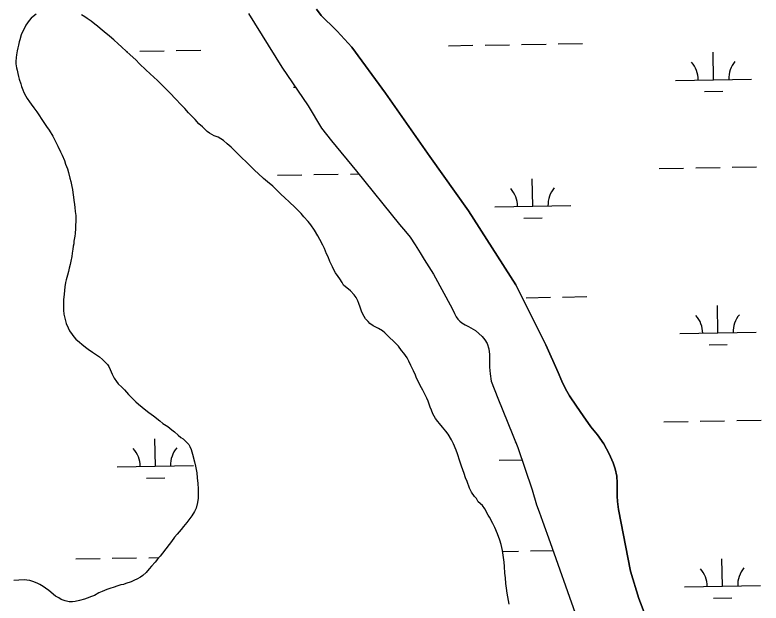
# Model space of a CAD drawing. Extents: x 3903937 to 3942190, y 260677 to 286651.
# Drawn here: x 3922346 to 3923326, y 267468 to 268241 of the extents above; entities that cross this region are included whole.
import ezdxf

# ---------------------------------------------------------------- set-up
doc = ezdxf.new("R2010")
doc.units = 0
doc.layers.add('V-TOPO-SHOR', color=7, linetype='Continuous')
doc.layers.add('V-WETL-SWMP', color=7, linetype='Continuous')

msp = doc.modelspace()

# ---------------------------------------------------------------- linework, layer by layer
at = {"layer": 'V-TOPO-SHOR'}
for points in [[(3922652.67, 268242.57), (3922696.56, 268172.16), (3922731.34, 268121.41), (3922748.59, 268092.13), (3922762, 268075.36), (3922794.89, 268035.69), (3922851.08, 267965.84), (3922859.12, 267956.64), (3922865.1, 267948.86), (3922871.81, 267939.04), (3922878.52, 267928.5), (3922883.89, 267919.8), (3922895.87, 267900.56), (3922920.47, 267855.31), (3922923.68, 267848.86), (3922925.85, 267844.25), (3922927.81, 267841.29), (3922930.39, 267838.73), (3922933.37, 267836.49), (3922937.38, 267834.04), (3922942.01, 267831.6), (3922951.06, 267826.4), (3922955.69, 267822.52), (3922959.91, 267818.74), (3922963.62, 267814.35), (3922966.42, 267809.12), (3922968.6, 267802.26), (3922969.45, 267794.98), (3922969.48, 267786.67), (3922969.72, 267778.36), (3922970.47, 267769.64), (3922971.64, 267759.69), (3922980.66, 267737.67), (3923006.57, 267672.83), (3923025.67, 267617.3), (3923031.49, 267597.62), (3923034.92, 267588.1), (3923039.07, 267576.01), (3923049.44, 267547.94), (3923082.03, 267454.91)], [(3922742.33, 268248.66), (3922748.31, 268240.06), (3922754.8, 268233.73), (3922761.09, 268227.81), (3922769.23, 268219.53), (3922788.6, 268198.67), (3922832.75, 268138.32), (3922891.26, 268054.93), (3922942.13, 267983.62), (3923004.09, 267886.3), (3923043.59, 267807.66), (3923059.64, 267771.1), (3923064.41, 267759.83), (3923069.27, 267749.69), (3923074.75, 267740.48), (3923083.83, 267727.18), (3923092.5, 267714.49), (3923102.51, 267699.97), (3923111.58, 267689.23), (3923119.84, 267677.67), (3923126.66, 267664.36), (3923132.15, 267652.79), (3923134.85, 267644.79), (3923136.83, 267635.16), (3923137.38, 267626.23), (3923137.42, 267617.61), (3923137.25, 267608.68), (3923137.69, 267601.92), (3923138.86, 267591.46), (3923154.78, 267510.16), (3923165.9, 267474.6), (3923173.58, 267453.6)]]:
    msp.add_lwpolyline(points, dxfattribs=at)
at = {"layer": 'V-WETL-SWMP'}
for p, q in [((3922373.6, 268241.93), (3922369.81, 268238.81)), ((3922437.71, 268238.37), (3922433.32, 268240.9)), ((3922652.67, 268242.57), (3922696.56, 268172.16)), ((3922748.31, 268240.06), (3922742.33, 268248.66)), ((3922754.8, 268233.73), (3922748.31, 268240.06)), ((3922364.46, 268233.56), (3922360.11, 268227.47)), ((3922367.41, 268236.82), (3922364.46, 268233.56)), ((3922369.81, 268238.81), (3922367.41, 268236.82)), ((3922440.82, 268236.27), (3922437.71, 268238.37)), ((3922445.92, 268232.76), (3922440.82, 268236.27)), ((3922450.88, 268228.68), (3922445.92, 268232.76)), ((3922761.09, 268227.8), (3922754.8, 268233.73)), ((3922358.71, 268224.5), (3922356.19, 268219.69)), ((3922360.11, 268227.47), (3922358.71, 268224.5)), ((3922454.42, 268226.02), (3922450.88, 268228.68)), ((3922457.82, 268223.21), (3922454.42, 268226.02)), ((3922463.2, 268218.85), (3922457.82, 268223.21)), ((3922769.23, 268219.53), (3922761.09, 268227.8)), ((3922353.95, 268214.6), (3922352.14, 268208.38)), ((3922356.19, 268219.69), (3922353.95, 268214.6)), ((3922470.28, 268212.95), (3922463.2, 268218.85)), ((3922475.95, 268208.18), (3922470.28, 268212.95)), ((3922788.6, 268198.67), (3922769.23, 268219.53)), ((3922350.48, 268201.04), (3922349.78, 268197.79)), ((3922351.45, 268205.42), (3922350.48, 268201.04)), ((3922352.14, 268208.38), (3922351.45, 268205.42)), ((3922481.76, 268202.83), (3922475.95, 268208.18)), ((3922485.87, 268198.9), (3922481.76, 268202.83)), ((3922915.82, 268200.41), (3922947.82, 268200.97)), ((3922963.82, 268201.25), (3922995.81, 268201.82)), ((3923011.81, 268202.1), (3923043.8, 268202.66)), ((3923059.8, 268202.94), (3923091.8, 268203.51)), ((3922348.95, 268193.83), (3922347.99, 268188.6)), ((3922349.78, 268197.79), (3922348.95, 268193.83)), ((3922492.53, 268192.71), (3922485.87, 268198.9)), ((3922492.27, 268192.95), (3922493.98, 268192.98)), ((3922497.2, 268188.5), (3922492.53, 268192.71)), ((3922509.98, 268193.27), (3922541.97, 268193.83)), ((3922557.97, 268194.11), (3922589.97, 268194.67)), ((3922832.75, 268138.32), (3922788.6, 268198.67)), ((3923263.98, 268155.79), (3923263.35, 268191.78)), ((3922347.58, 268184.93), (3922347.17, 268179.85)), ((3922347.99, 268188.6), (3922347.58, 268184.93)), ((3922504.57, 268181.75), (3922497.2, 268188.5)), ((3922509.53, 268176.83), (3922504.57, 268181.75)), ((3922347.17, 268179.85), (3922347.19, 268176.46)), ((3922347.19, 268176.46), (3922348.06, 268171.38)), ((3922348.06, 268171.38), (3922348.63, 268168.28)), ((3922517.89, 268168.96), (3922509.53, 268176.83)), ((3922696.56, 268172.16), (3922731.34, 268121.41)), ((3922348.63, 268168.28), (3922349.64, 268164.05)), ((3922349.64, 268164.05), (3922350.64, 268160.1)), ((3922523.56, 268163.33), (3922517.89, 268168.96)), ((3922533.05, 268154.62), (3922523.56, 268163.33)), ((3922350.64, 268160.1), (3922351.64, 268156.57)), ((3922351.64, 268156.57), (3922353.5, 268150.51)), ((3922542.27, 268145.48), (3922533.05, 268154.62)), ((3923213.99, 268154.91), (3923313.97, 268156.67)), ((3922353.5, 268150.51), (3922354.51, 268146.98)), ((3922354.51, 268146.98), (3922356.22, 268142.33)), ((3922356.22, 268142.33), (3922357.64, 268138.95)), ((3922548.79, 268139.01), (3922542.27, 268145.48)), ((3922712.16, 268146.07), (3922714.41, 268146.11)), ((3922357.64, 268138.95), (3922360.06, 268134.16)), ((3922360.06, 268134.16), (3922361.91, 268131.2)), ((3922557.72, 268129.87), (3922548.79, 268139.01)), ((3922891.26, 268054.93), (3922832.75, 268138.32)), ((3923252.25, 268140.15), (3923276.25, 268140.57)), ((3922361.91, 268131.2), (3922364.89, 268126.7)), ((3922364.89, 268126.7), (3922367.16, 268123.6)), ((3922367.16, 268123.6), (3922370.85, 268118.82)), ((3922563.25, 268123.83), (3922557.72, 268129.87)), ((3922569.06, 268118.06), (3922563.25, 268123.83)), ((3922370.85, 268118.82), (3922374.69, 268113.47)), ((3922374.69, 268113.47), (3922377.1, 268109.52)), ((3922574.16, 268112.15), (3922569.06, 268118.06)), ((3922582.53, 268103.43), (3922574.16, 268112.15)), ((3922731.34, 268121.41), (3922748.59, 268092.14)), ((3922377.1, 268109.52), (3922381.22, 268103.33)), ((3922381.22, 268103.33), (3922387.47, 268094.46)), ((3922587.77, 268097.95), (3922582.53, 268103.43)), ((3922387.47, 268094.46), (3922390.88, 268089.39)), ((3922592.59, 268093.73), (3922587.77, 268097.95)), ((3922598.4, 268087.97), (3922592.59, 268093.73)), ((3922390.88, 268089.39), (3922395.57, 268081.51)), ((3922601.37, 268085.58), (3922598.4, 268087.97)), ((3922607.74, 268082.22), (3922601.37, 268085.58)), ((3922748.59, 268092.14), (3922762, 268075.36)), ((3922395.57, 268081.51), (3922399.83, 268073.62)), ((3922399.83, 268073.62), (3922402.4, 268068.4)), ((3922612.97, 268080.55), (3922607.74, 268082.22)), ((3922620.19, 268075.77), (3922612.97, 268080.55)), ((3922625, 268071.7), (3922620.19, 268075.77)), ((3922762, 268075.36), (3922794.88, 268035.69)), ((3922402.4, 268068.4), (3922405.81, 268061.22)), ((3922629.96, 268067.06), (3922625, 268071.7)), ((3922635.21, 268062.14), (3922629.96, 268067.06)), ((3922405.81, 268061.22), (3922407.81, 268056.71)), ((3922407.81, 268056.71), (3922410.8, 268049.52)), ((3922643.15, 268054.27), (3922635.21, 268062.14)), ((3922650.52, 268047.1), (3922643.15, 268054.27)), ((3922942.13, 267983.62), (3922891.26, 268054.93)), ((3922410.8, 268049.52), (3922412.37, 268044.73)), ((3922412.37, 268044.73), (3922414.8, 268038.67)), ((3922655.05, 268042.88), (3922650.52, 268047.1)), ((3922414.8, 268038.67), (3922416.23, 268034.02)), ((3922416.23, 268034.02), (3922418.09, 268026.68)), ((3922661.29, 268036.7), (3922655.05, 268042.88)), ((3922665.68, 268032.48), (3922661.29, 268036.7)), ((3922794.88, 268035.69), (3922851.08, 267965.84)), ((3923192.61, 268039.08), (3923224.61, 268039.64)), ((3923240.61, 268039.93), (3923272.6, 268040.49)), ((3923288.6, 268040.77), (3923320.59, 268041.33)), ((3922418.09, 268026.68), (3922419.24, 268022.03)), ((3922672.62, 268026.15), (3922665.68, 268032.48)), ((3922677.58, 268021.8), (3922672.62, 268026.15)), ((3922690.78, 268030.25), (3922722.78, 268030.81)), ((3922738.78, 268031.09), (3922770.77, 268031.66)), ((3922786.77, 268031.94), (3922797.75, 268032.13)), ((3923026.39, 267989.72), (3923025.76, 268025.71)), ((3922419.24, 268022.03), (3922420.68, 268015.68)), ((3922420.68, 268015.68), (3922421.4, 268011.73)), ((3922684.66, 268015.9), (3922677.58, 268021.8)), ((3922689.06, 268011.68), (3922684.66, 268015.9)), ((3922421.4, 268011.73), (3922421.84, 268007.64)), ((3922421.84, 268007.64), (3922422.71, 268001.71)), ((3922695.86, 268005.21), (3922689.06, 268011.68)), ((3922699.97, 268000.99), (3922695.86, 268005.21)), ((3922422.71, 268001.71), (3922423.29, 267997.62)), ((3922423.29, 267997.62), (3922424.02, 267991.7)), ((3922706.77, 267994.81), (3922699.97, 268000.99)), ((3922713.57, 267988.48), (3922706.77, 267994.81)), ((3922424.02, 267991.7), (3922424.6, 267988.17)), ((3922424.6, 267988.17), (3922425.04, 267982.67)), ((3922717.82, 267984.41), (3922713.57, 267988.48)), ((3922721.93, 267980.05), (3922717.82, 267984.41)), ((3922976.4, 267988.84), (3923076.39, 267990.6)), ((3922425.04, 267982.67), (3922425.77, 267977.45)), ((3922425.77, 267977.45), (3922426.07, 267973.78)), ((3922725.76, 267975.83), (3922721.93, 267980.05)), ((3922731.15, 267969.5), (3922725.76, 267975.83)), ((3923004.08, 267886.3), (3922942.13, 267983.62)), ((3922425.68, 267965.45), (3922425.42, 267960.36)), ((3922425.81, 267968.69), (3922425.68, 267965.45)), ((3922426.07, 267973.78), (3922425.81, 267968.69)), ((3922734.56, 267965.13), (3922731.15, 267969.5)), ((3922739.39, 267958.24), (3922734.56, 267965.13)), ((3922851.08, 267965.84), (3922859.12, 267956.64)), ((3923014.67, 267974.08), (3923038.66, 267974.5)), ((3922425.42, 267960.36), (3922424.88, 267953.73)), ((3922743.93, 267950.77), (3922739.39, 267958.24)), ((3922859.12, 267956.64), (3922865.1, 267948.86)), ((3922424.47, 267950.48), (3922423.37, 267943.55)), ((3922424.88, 267953.73), (3922424.47, 267950.48)), ((3922746.77, 267946.13), (3922743.93, 267950.77)), ((3922750.33, 267938.66), (3922746.77, 267946.13)), ((3922865.1, 267948.86), (3922871.81, 267939.04)), ((3922422.41, 267937.2), (3922421.86, 267933.1)), ((3922423.1, 267940.31), (3922422.41, 267937.2)), ((3922423.37, 267943.55), (3922423.1, 267940.31)), ((3922752.61, 267934.15), (3922750.33, 267938.66)), ((3922871.81, 267939.04), (3922878.52, 267928.5)), ((3922421.17, 267928.16), (3922420.48, 267923.78)), ((3922421.86, 267933.1), (3922421.17, 267928.16)), ((3922755.46, 267927.24), (3922752.61, 267934.15)), ((3922757.31, 267923.3), (3922755.46, 267927.24)), ((3922878.52, 267928.5), (3922883.89, 267919.8)), ((3922419.24, 267917.28), (3922418.55, 267913.04)), ((3922420.48, 267923.78), (3922419.24, 267917.28)), ((3922759.88, 267917.1), (3922757.31, 267923.3)), ((3922761.45, 267913.43), (3922759.88, 267917.1)), ((3922883.89, 267919.8), (3922895.87, 267900.56)), ((3922417.3, 267908.1), (3922416.33, 267903.86)), ((3922418.55, 267913.04), (3922417.3, 267908.1)), ((3922763.15, 267910.05), (3922761.45, 267913.43)), ((3922765.43, 267905.4), (3922763.15, 267910.05)), ((3922414.94, 267899.05), (3922413.27, 267892.97)), ((3922416.33, 267903.86), (3922414.94, 267899.05)), ((3922767.14, 267902.16), (3922765.43, 267905.4)), ((3922770.55, 267897.38), (3922767.14, 267902.16)), ((3922772.96, 267894.14), (3922770.55, 267897.38)), ((3922895.87, 267900.56), (3922920.47, 267855.31)), ((3922412.43, 267889.3), (3922411.61, 267883.93)), ((3922413.27, 267892.97), (3922412.43, 267889.3)), ((3922776.08, 267889.64), (3922772.96, 267894.14)), ((3922777.79, 267885.83), (3922776.08, 267889.64)), ((3922411.61, 267883.93), (3922410.38, 267874.33)), ((3922786.86, 267878.39), (3922777.79, 267885.83)), ((3922791.82, 267873.04), (3922786.86, 267878.39)), ((3923043.59, 267807.66), (3923004.08, 267886.3)), ((3922410.38, 267874.33), (3922409.7, 267866.56)), ((3922794.37, 267869.95), (3922791.82, 267873.04)), ((3922796.65, 267865.16), (3922794.37, 267869.95)), ((3923017.66, 267869.48), (3923049.66, 267870.04)), ((3923065.66, 267870.32), (3923097.65, 267870.88)), ((3922409.7, 267866.56), (3922409.58, 267861.2)), ((3922409.58, 267861.2), (3922409.9, 267853.01)), ((3922797.65, 267861.77), (3922796.65, 267865.16)), ((3922799.37, 267856.84), (3922797.65, 267861.77)), ((3923269.83, 267823.16), (3923269.2, 267859.16)), ((3922409.9, 267853.01), (3922410.34, 267848.07)), ((3922410.34, 267848.07), (3922411.78, 267840.74)), ((3922801.36, 267851.9), (3922799.37, 267856.84)), ((3922802.65, 267848.8), (3922801.36, 267851.9)), ((3922804.92, 267844.58), (3922802.65, 267848.8)), ((3922920.47, 267855.31), (3922923.68, 267848.86)), ((3922923.68, 267848.86), (3922925.85, 267844.26)), ((3922411.78, 267840.74), (3922413.07, 267835.8)), ((3922806.77, 267841.76), (3922804.92, 267844.58)), ((3922809.89, 267838.1), (3922806.77, 267841.76)), ((3922812.44, 267835.71), (3922809.89, 267838.1)), ((3922925.85, 267844.26), (3922927.81, 267841.29)), ((3922927.81, 267841.29), (3922930.39, 267838.73)), ((3922930.39, 267838.73), (3922933.37, 267836.49)), ((3922413.07, 267835.8), (3922415.78, 267829.74)), ((3922415.78, 267829.74), (3922417.77, 267826.08)), ((3922816.83, 267832.63), (3922812.44, 267835.71)), ((3922820.08, 267830.8), (3922816.83, 267832.63)), ((3922823.48, 267828.98), (3922820.08, 267830.8)), ((3922828.71, 267826.04), (3922823.48, 267828.98)), ((3922933.37, 267836.49), (3922937.38, 267834.04)), ((3922937.38, 267834.04), (3922942.01, 267831.6)), ((3922942.01, 267831.6), (3922951.06, 267826.4)), ((3922417.77, 267826.08), (3922420.9, 267821.01)), ((3922420.9, 267821.01), (3922423.31, 267818.06)), ((3922423.31, 267818.06), (3922426, 267815.1)), ((3922831.83, 267823.37), (3922828.71, 267826.04)), ((3922836.08, 267819.43), (3922831.83, 267823.37)), ((3922838.77, 267816.9), (3922836.08, 267819.43)), ((3922951.06, 267826.4), (3922955.69, 267822.52)), ((3922955.69, 267822.52), (3922959.91, 267818.74)), ((3922959.91, 267818.74), (3922963.62, 267814.35)), ((3923219.84, 267822.28), (3923319.83, 267824.04)), ((3922426, 267815.1), (3922430.68, 267811.03)), ((3922430.68, 267811.03), (3922433.93, 267808.36)), ((3922433.93, 267808.36), (3922438.75, 267804.57)), ((3922842.88, 267812.83), (3922838.77, 267816.9)), ((3922845.58, 267810.01), (3922842.88, 267812.83)), ((3922849.83, 267805.65), (3922845.58, 267810.01)), ((3922963.62, 267814.35), (3922966.42, 267809.12)), ((3922966.42, 267809.12), (3922968.6, 267802.26)), ((3923258.11, 267807.52), (3923282.1, 267807.95)), ((3922438.75, 267804.57), (3922442.15, 267801.9)), ((3922442.15, 267801.9), (3922447.95, 267797.97)), ((3922854.08, 267800.31), (3922849.83, 267805.65)), ((3922857.06, 267796.51), (3922854.08, 267800.31)), ((3922968.6, 267802.26), (3922969.45, 267794.98)), ((3923059.65, 267771.1), (3923043.59, 267807.66)), ((3922447.95, 267797.97), (3922451.63, 267795.44)), ((3922451.63, 267795.44), (3922456.87, 267791.79)), ((3922456.87, 267791.79), (3922461.12, 267788.28)), ((3922461.12, 267788.28), (3922463.67, 267785.61)), ((3922861.18, 267790.45), (3922857.06, 267796.51)), ((3922863.46, 267786.23), (3922861.18, 267790.45)), ((3922969.45, 267794.98), (3922969.48, 267786.67)), ((3922463.67, 267785.61), (3922467.36, 267781.95)), ((3922467.36, 267781.95), (3922469.2, 267779.28)), ((3922469.2, 267779.28), (3922471.2, 267775.05)), ((3922866.31, 267780.31), (3922863.46, 267786.23)), ((3922868.01, 267777.07), (3922866.31, 267780.31)), ((3922969.48, 267786.67), (3922969.72, 267778.36)), ((3922471.2, 267775.05), (3922473.62, 267768.85)), ((3922473.62, 267768.85), (3922476.32, 267763.64)), ((3922869.58, 267773.27), (3922868.01, 267777.07)), ((3922872.29, 267767.63), (3922869.58, 267773.27)), ((3922969.72, 267778.36), (3922970.47, 267769.64)), ((3922970.47, 267769.64), (3922971.64, 267759.69)), ((3923064.41, 267759.83), (3923059.65, 267771.1)), ((3922476.32, 267763.64), (3922479.31, 267759.41)), ((3922479.31, 267759.41), (3922481.72, 267756.46)), ((3922873.71, 267763.96), (3922872.29, 267767.63)), ((3922876.56, 267758.19), (3922873.71, 267763.96)), ((3922971.64, 267759.69), (3922980.66, 267737.67)), ((3923069.27, 267749.69), (3923064.41, 267759.83)), ((3922481.72, 267756.46), (3922486.25, 267751.82)), ((3922486.25, 267751.82), (3922489.66, 267748.3)), ((3922878.55, 267754.38), (3922876.56, 267758.19)), ((3922881.82, 267748.05), (3922878.55, 267754.38)), ((3923074.75, 267740.48), (3923069.27, 267749.69)), ((3922489.66, 267748.3), (3922495.18, 267742.54)), ((3922495.18, 267742.54), (3922499.01, 267738.46)), ((3922884.1, 267743.82), (3922881.82, 267748.05)), ((3922887.09, 267737.62), (3922884.1, 267743.82)), ((3923083.83, 267727.18), (3923074.75, 267740.48)), ((3922499.01, 267738.46), (3922504.68, 267732.69)), ((3922504.68, 267732.69), (3922508.22, 267729.6)), ((3922508.22, 267729.6), (3922513.04, 267725.53)), ((3922888.94, 267733.39), (3922887.09, 267737.62)), ((3922891.79, 267725.64), (3922888.94, 267733.39)), ((3922980.66, 267737.67), (3923006.57, 267672.83)), ((3922513.04, 267725.53), (3922517.85, 267721.59)), ((3922517.85, 267721.59), (3922521.82, 267718.65)), ((3922893.36, 267721.69), (3922891.79, 267725.64)), ((3922895.08, 267717.04), (3922893.36, 267721.69)), ((3923092.5, 267714.49), (3923083.83, 267727.18)), ((3922521.82, 267718.65), (3922528.05, 267714.15)), ((3922528.05, 267714.15), (3922536.26, 267707.55)), ((3922898.49, 267710.84), (3922895.08, 267717.04)), ((3922901.47, 267706.9), (3922898.49, 267710.84)), ((3923102.51, 267699.96), (3923092.5, 267714.49)), ((3922536.26, 267707.55), (3922540.37, 267704.32)), ((3922540.37, 267704.32), (3922546.88, 267700.11)), ((3922546.88, 267700.11), (3922552.26, 267695.9)), ((3922903.74, 267704.23), (3922901.47, 267706.9)), ((3922907.71, 267699.59), (3922903.74, 267704.23)), ((3923198.47, 267706.46), (3923230.46, 267707.02)), ((3923246.46, 267707.3), (3923278.46, 267707.87)), ((3923294.45, 267708.15), (3923326.45, 267708.71)), ((3922552.26, 267695.9), (3922555.52, 267693.23)), ((3922555.52, 267693.23), (3922560.48, 267688.87)), ((3922912.25, 267694.1), (3922907.71, 267699.59)), ((3922915.37, 267690.16), (3922912.25, 267694.1)), ((3923111.58, 267689.23), (3923102.51, 267699.96)), ((3922530.42, 267648.26), (3922529.78, 267684.26)), ((3922560.48, 267688.87), (3922563.88, 267685.92)), ((3922563.88, 267685.92), (3922567.13, 267684.1)), ((3922567.13, 267684.1), (3922571.81, 267679.18)), ((3922919.64, 267682.98), (3922915.37, 267690.16)), ((3922922.2, 267677.62), (3922919.64, 267682.98)), ((3923119.84, 267677.67), (3923111.58, 267689.23)), ((3922571.81, 267679.18), (3922574.22, 267676.65)), ((3922574.22, 267676.65), (3922575.93, 267673.97)), ((3922575.93, 267673.97), (3922577.64, 267670.03)), ((3922925.62, 267669.03), (3922922.2, 267677.62)), ((3923006.57, 267672.83), (3923025.67, 267617.3)), ((3923126.66, 267664.36), (3923119.84, 267677.67)), ((3922577.64, 267670.03), (3922579.35, 267663.96)), ((3922579.35, 267663.96), (3922581.94, 267654.09)), ((3922927.48, 267664.23), (3922925.62, 267669.03)), ((3922930.62, 267654.79), (3922927.48, 267664.23)), ((3923132.15, 267652.78), (3923126.66, 267664.36)), ((3922581.94, 267654.09), (3922583.23, 267648.31)), ((3922932.76, 267648.3), (3922930.62, 267654.79)), ((3922982.26, 267656.22), (3923012.1, 267656.74)), ((3923134.85, 267644.79), (3923132.15, 267652.78)), ((3922480.43, 267647.38), (3922580.41, 267649.14)), ((3922583.23, 267648.31), (3922584.96, 267639.28)), ((3922936.19, 267638.72), (3922932.76, 267648.3)), ((3923136.83, 267635.15), (3923134.85, 267644.79)), ((3922518.69, 267632.62), (3922542.69, 267633.04)), ((3922584.96, 267639.28), (3922585.55, 267632.93)), ((3922585.55, 267632.93), (3922586.29, 267625.31)), ((3922938.05, 267632.8), (3922936.19, 267638.72)), ((3922940.04, 267627.86), (3922938.05, 267632.8)), ((3923137.38, 267626.23), (3923136.83, 267635.15)), ((3922586.29, 267625.31), (3922586.88, 267618.4)), ((3922943.18, 267619.41), (3922940.04, 267627.86)), ((3923137.42, 267617.61), (3923137.38, 267626.23)), ((3922586.76, 267612.32), (3922586.5, 267606.11)), ((3922586.88, 267618.4), (3922586.76, 267612.32)), ((3922945.75, 267614.05), (3922943.18, 267619.41)), ((3922950, 267608.42), (3922945.75, 267614.05)), ((3923025.67, 267617.3), (3923031.49, 267597.62)), ((3923137.25, 267608.69), (3923137.42, 267617.61)), ((3922586.5, 267606.11), (3922585.96, 267600.32)), ((3922952.41, 267605.75), (3922950, 267608.42)), ((3922954.55, 267601.38), (3922952.41, 267605.75)), ((3923137.69, 267601.92), (3923137.25, 267608.69)), ((3922584.16, 267592.83), (3922582.06, 267588.73)), ((3922585.96, 267600.32), (3922584.16, 267592.83)), ((3922960.21, 267596.74), (3922954.55, 267601.38)), ((3922963.34, 267592.38), (3922960.21, 267596.74)), ((3922967.89, 267583.93), (3922963.34, 267592.38)), ((3923031.49, 267597.62), (3923034.92, 267588.1)), ((3923138.86, 267591.46), (3923137.69, 267601.92)), ((3922578.41, 267582.79), (3922574.62, 267577.83)), ((3922582.06, 267588.73), (3922578.41, 267582.79)), ((3922969.59, 267581.25), (3922967.89, 267583.93)), ((3923034.92, 267588.1), (3923039.07, 267576.01)), ((3923154.78, 267510.16), (3923138.86, 267591.46)), ((3922571.81, 267574.43), (3922567.46, 267568.91)), ((3922574.62, 267577.83), (3922571.81, 267574.43)), ((3922974, 267573.08), (3922969.59, 267581.25)), ((3922976.71, 267567.59), (3922974, 267573.08)), ((3923039.07, 267576.01), (3923049.44, 267547.94)), ((3922564.22, 267565.22), (3922559.02, 267558.85)), ((3922567.46, 267568.91), (3922564.22, 267565.22)), ((3922980.27, 267559.28), (3922976.71, 267567.59)), ((3922555.79, 267555.17), (3922551.44, 267549.36)), ((3922559.02, 267558.85), (3922555.79, 267555.17)), ((3922983.27, 267550.96), (3922980.27, 267559.28)), ((3922548.49, 267545.4), (3922544.14, 267539.59)), ((3922551.44, 267549.36), (3922548.49, 267545.4)), ((3922984.98, 267545.32), (3922983.27, 267550.96)), ((3922986.43, 267537.28), (3922984.98, 267545.32)), ((3923049.44, 267547.94), (3923082.03, 267454.91)), ((3922539.93, 267533.79), (3922536.55, 267529.96)), ((3922544.14, 267539.59), (3922539.93, 267533.79)), ((3922987.44, 267531.35), (3922986.43, 267537.28)), ((3922986.61, 267536.2), (3923007.52, 267536.57)), ((3923023.52, 267536.85), (3923053.14, 267537.37)), ((3922425.7, 267526.33), (3922457.7, 267526.89)), ((3922473.7, 267527.17), (3922505.69, 267527.74)), ((3922521.69, 267528.02), (3922535.11, 267528.26)), ((3922533.32, 267526.14), (3922530.23, 267522.31)), ((3922536.55, 267529.96), (3922533.32, 267526.14)), ((3922988.61, 267522.32), (3922987.44, 267531.35)), ((3923275.69, 267490.54), (3923275.06, 267526.54)), ((3922525.45, 267516.93), (3922522.36, 267513.53)), ((3922530.23, 267522.31), (3922525.45, 267516.93)), ((3922989.34, 267516.26), (3922988.61, 267522.32)), ((3922989.8, 267507.5), (3922989.34, 267516.26)), ((3922513.93, 267504.6), (3922510.83, 267502.33)), ((3922518.29, 267508.71), (3922513.93, 267504.6)), ((3922522.36, 267513.53), (3922518.29, 267508.71)), ((3922990.52, 267501.58), (3922989.8, 267507.5)), ((3923165.9, 267474.6), (3923154.78, 267510.16)), ((3922351.04, 267498.58), (3922344.55, 267497.85)), ((3922357.82, 267498.89), (3922351.04, 267498.58)), ((3922361.63, 267498.34), (3922357.82, 267498.89)), ((3922365.59, 267497.93), (3922361.63, 267498.34)), ((3922370.82, 267496.26), (3922365.59, 267497.93)), ((3922375.77, 267494.17), (3922370.82, 267496.26)), ((3922378.74, 267492.77), (3922375.77, 267494.17)), ((3922498.71, 267496.35), (3922491.81, 267494.07)), ((3922502.94, 267498.35), (3922498.71, 267496.35)), ((3922506.04, 267499.91), (3922502.94, 267498.35)), ((3922510.83, 267502.33), (3922506.04, 267499.91)), ((3922991.12, 267494.1), (3922990.52, 267501.58)), ((3922991.71, 267487.89), (3922991.12, 267494.1)), ((3922383.12, 267490.1), (3922378.74, 267492.77)), ((3922386.1, 267488.14), (3922383.12, 267490.1)), ((3922390.34, 267484.77), (3922386.1, 267488.14)), ((3922393.03, 267482.8), (3922390.34, 267484.77)), ((3922466.71, 267486.06), (3922460.51, 267483.49)), ((3922470.66, 267487.63), (3922466.71, 267486.06)), ((3922476.3, 267489.49), (3922470.66, 267487.63)), ((3922479.82, 267490.49), (3922476.3, 267489.49)), ((3922485.18, 267492.21), (3922479.82, 267490.49)), ((3922488.56, 267492.92), (3922485.18, 267492.21)), ((3922491.81, 267494.07), (3922488.56, 267492.92)), ((3922992.72, 267481.54), (3922991.71, 267487.89)), ((3923225.7, 267489.66), (3923325.68, 267491.42)), ((3922396.58, 267479.71), (3922393.03, 267482.8)), ((3922398.98, 267477.46), (3922396.58, 267479.71)), ((3922403.37, 267475.08), (3922398.98, 267477.46)), ((3922406.77, 267473.26), (3922403.37, 267475.08)), ((3922440.92, 267474.8), (3922437.26, 267473.52)), ((3922446.7, 267477.09), (3922440.92, 267474.8)), ((3922450.37, 267478.51), (3922446.7, 267477.09)), ((3922456.28, 267481.64), (3922450.37, 267478.51)), ((3922460.51, 267483.49), (3922456.28, 267481.64)), ((3922994.6, 267471.81), (3922992.72, 267481.54)), ((3923173.58, 267453.6), (3923165.9, 267474.6)), ((3923263.96, 267474.9), (3923287.96, 267475.32)), ((3922411.71, 267471.3), (3922406.77, 267473.26)), ((3922417.23, 267469.91), (3922411.71, 267471.3)), ((3922421.32, 267469.93), (3922417.23, 267469.91)), ((3922424.85, 267470.51), (3922421.32, 267469.93)), ((3922430.91, 267471.8), (3922424.85, 267470.51)), ((3922437.26, 267473.52), (3922430.91, 267471.8)), ((3922995.61, 267466.87), (3922994.6, 267471.81))]:
    msp.add_line(p, q, dxfattribs=at)
for centre, start, end in [((3923208.74, 268155.29), 0.23658, 41.78024), ((3923319.21, 268157.23), 140.23658, 181.78024), ((3922971.15, 267989.22), 0.23658, 41.78024), ((3923081.62, 267991.17), 140.23658, 181.78024), ((3923325.06, 267824.61), 140.23658, 181.78024), ((3923214.59, 267822.67), 0.23658, 41.78024), ((3922475.18, 267647.76), 0.23658, 41.78024), ((3922585.64, 267649.71), 140.23658, 181.78024), ((3922977.01, 267656.6), 40.03042, 41.78024), ((3923330.92, 267491.99), 140.23658, 181.78024), ((3923220.45, 267490.04), 0.23658, 41.78024)]:
    msp.add_arc(centre, 35.25, start, end, dxfattribs=at)

doc.saveas('drawing.dxf')
